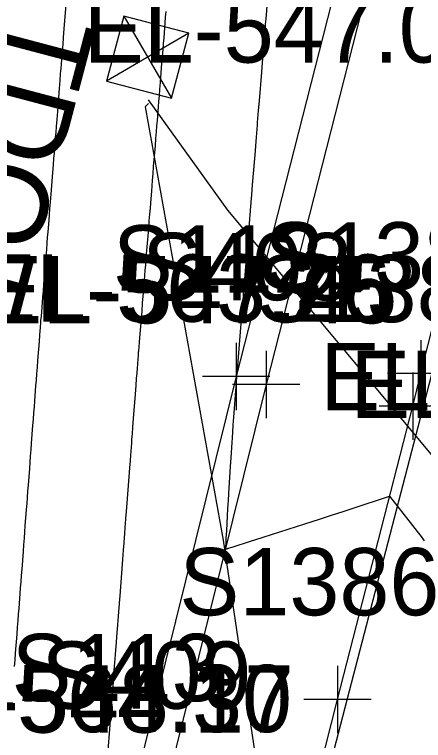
# Model space of a CAD drawing. Extents: x 1724534 to 1727318, y 657156 to 660047.
# Drawn here: x 1725485.54 to 1725509.87, y 659205.16 to 659248.32 of the extents above; entities that cross this region are included whole.
import ezdxf

# ---------------------------------------------------------------- set-up
doc = ezdxf.new("R2010")
doc.units = 0
for name, color, linetype in [('SURVEY - CONTOURS - Index with Text', 7, 'Continuous'), ('SURVEY - CONTOURS - Intermediate with optional Text', 7, 'Continuous'), ('SURVEY - DRAINAGE - Area Shapes', 7, 'Continuous'), ('SURVEY - DTM - Breaklines', 7, 'Continuous'), ('SURVEY - DTM - Breaklines - Points - Elevations', 7, 'Continuous'), ('SURVEY - DTM - Breaklines - Points - Locators', 7, 'Continuous'), ('SURVEY - DTM - Breaklines - Points - Numbers', 7, 'Continuous'), ('SURVEY - NON-TRANSPORTATION - Features - Points - Elevations', 7, 'Continuous'), ('SURVEY - TRANSPORTATION - Features', 7, 'Continuous'), ('SURVEY - TRANSPORTATION - Features - Points - Elevations', 7, 'Continuous'), ('SURVEY - TRANSPORTATION - Features - Points - Locators', 7, 'Continuous'), ('SURVEY - TRANSPORTATION - Features - Points - Numbers', 7, 'Continuous'), ('SURVEY - TRANSPORTATION - Roads', 7, 'Continuous'), ('SURVEY - TRANSPORTATION - Roads - Points - Locators', 7, 'Continuous'), ('SURVEY - TRANSPORTATION - Roads - Points - Numbers', 7, 'Continuous'), ('SURVEY - UTILITIES - Fiber Optic Cable (Underground) with Text', 7, 'Continuous'), ('SURVEY - UTILITIES - Poles and Miscellaneous - Points - Elevations', 7, 'Continuous'), ('SURVEY - UTILITIES - Poles and Miscellaneous with Text', 7, 'Continuous')]:
    doc.layers.add(name, color=color, linetype=linetype)

msp = doc.modelspace()

# ---------------------------------------------------------------- linework, layer by layer
at = {"layer": 'SURVEY - CONTOURS - Index with Text'}
msp.add_lwpolyline([(1725494.538, 659248.497), (1725494.512, 659248.158), (1725494.485, 659247.824), (1725494.416, 659246.94), (1725494.389, 659246.596), (1725494.36, 659246.229), (1725494.328, 659245.837), (1725494.295, 659245.422), (1725494.201, 659244.283), (1725494.168, 659243.872), (1725494.137, 659243.492), (1725494.109, 659243.143), (1725494.084, 659242.827), (1725494.021, 659242.024), (1725493.996, 659241.703), (1725493.967, 659241.343), (1725493.935, 659240.944), (1725493.899, 659240.506), (1725493.799, 659239.286), (1725493.764, 659238.852), (1725493.733, 659238.464), (1725493.705, 659238.124), (1725493.682, 659237.829), (1725493.625, 659237.107), (1725493.602, 659236.809), (1725493.573, 659236.457), (1725493.54, 659236.051), (1725493.503, 659235.59), (1725493.396, 659234.289), (1725493.359, 659233.832), (1725493.327, 659233.437), (1725493.3, 659233.104), (1725493.278, 659232.832), (1725493.228, 659232.191), (1725493.206, 659231.916), (1725493.178, 659231.574), (1725493.145, 659231.163), (1725493.106, 659230.683), (1725492.993, 659229.315), (1725492.956, 659228.865), (1725492.93, 659228.543), (1725492.914, 659228.348), (1725492.908, 659228.279), (1725492.907, 659228.267), (1725492.905, 659228.237), (1725492.899, 659228.155), (1725492.889, 659228.021), (1725492.875, 659227.837), (1725492.832, 659227.275), (1725492.813, 659227.023), (1725492.787, 659226.685), (1725492.755, 659226.264), (1725492.716, 659225.758), (1725492.605, 659224.297), (1725492.566, 659223.795), (1725492.535, 659223.385), (1725492.51, 659223.066), (1725492.493, 659222.839), (1725492.457, 659222.357), (1725492.439, 659222.127), (1725492.414, 659221.797), (1725492.381, 659221.368), (1725492.341, 659220.84), (1725492.223, 659219.3), (1725492.183, 659218.775), (1725492.151, 659218.358), (1725492.127, 659218.046), (1725492.111, 659217.842), (1725492.081, 659217.439), (1725492.065, 659217.231), (1725492.04, 659216.909), (1725492.007, 659216.472), (1725491.965, 659215.922), (1725491.841, 659214.302), (1725491.799, 659213.756), (1725491.766, 659213.331), (1725491.743, 659213.027), (1725491.729, 659212.845), (1725491.705, 659212.52), (1725491.69, 659212.334), (1725491.666, 659212.02), (1725491.632, 659211.576), (1725491.588, 659211.003), (1725491.458, 659209.305), (1725491.415, 659208.736), (1725491.382, 659208.304), (1725491.359, 659208.007), (1725491.347, 659207.847), (1725491.328, 659207.602), (1725491.315, 659207.438), (1725491.292, 659207.13), (1725491.257, 659206.679), (1725491.212, 659206.085), (1725491.076, 659204.308)], dxfattribs=at)
at = {"layer": 'SURVEY - CONTOURS - Intermediate with optional Text'}
for points in [[(1725488.595, 659248.917), (1725488.481, 659247.465), (1725488.441, 659246.961), (1725488.408, 659246.54), (1725488.381, 659246.202), (1725488.361, 659245.947), (1725488.314, 659245.376), (1725488.294, 659245.124), (1725488.268, 659244.798), (1725488.236, 659244.396), (1725488.198, 659243.92), (1725488.091, 659242.549), (1725488.053, 659242.069), (1725488.021, 659241.656), (1725487.993, 659241.31), (1725487.97, 659241.032), (1725487.917, 659240.378), (1725487.895, 659240.104), (1725487.868, 659239.769), (1725487.837, 659239.375), (1725487.801, 659238.922), (1725487.7, 659237.634), (1725487.664, 659237.176), (1725487.631, 659236.771), (1725487.603, 659236.418), (1725487.579, 659236.116), (1725487.518, 659235.381), (1725487.494, 659235.083), (1725487.467, 659234.741), (1725487.436, 659234.355), (1725487.402, 659233.925), (1725487.307, 659232.718), (1725487.273, 659232.284), (1725487.241, 659231.887), (1725487.212, 659231.528), (1725487.186, 659231.206), (1725487.12, 659230.397), (1725487.098, 659230.131), (1725487.082, 659229.937), (1725487.072, 659229.818), (1725487.068, 659229.772), (1725487.066, 659229.747), (1725487.062, 659229.686), (1725487.049, 659229.522), (1725487.029, 659229.255), (1725487.001, 659228.884), (1725486.916, 659227.759), (1725486.885, 659227.348), (1725486.855, 659226.958), (1725486.827, 659226.59), (1725486.8, 659226.242), (1725486.732, 659225.345), (1725486.705, 659225.001), (1725486.678, 659224.644), (1725486.65, 659224.272), (1725486.621, 659223.887), (1725486.541, 659222.842), (1725486.512, 659222.454), (1725486.483, 659222.071), (1725486.454, 659221.695), (1725486.426, 659221.325), (1725486.351, 659220.348), (1725486.323, 659219.982), (1725486.295, 659219.617), (1725486.267, 659219.253), (1725486.24, 659218.89), (1725486.167, 659217.925), (1725486.139, 659217.559), (1725486.11, 659217.184), (1725486.081, 659216.8), (1725486.051, 659216.408), (1725485.97, 659215.351), (1725485.94, 659214.962), (1725485.912, 659214.59), (1725485.885, 659214.233), (1725485.859, 659213.893), (1725485.791, 659213.007), (1725485.765, 659212.664), (1725485.737, 659212.296), (1725485.707, 659211.905), (1725485.676, 659211.49), (1725485.589, 659210.353), (1725485.557, 659209.943), (1725485.528, 659209.563)], [(1725500.563, 659249.061), (1725500.481, 659248.055), (1725500.456, 659247.74), (1725500.441, 659247.552), (1725500.405, 659247.093), (1725500.386, 659246.85), (1725500.376, 659246.73), (1725500.351, 659246.414), (1725500.337, 659246.231), (1725500.311, 659245.917), (1725500.275, 659245.472), (1725500.228, 659244.897), (1725500.089, 659243.191), (1725500.042, 659242.619), (1725499.983, 659241.891), (1725499.97, 659241.734), (1725499.952, 659241.498), (1725499.914, 659241.03), (1725499.828, 659239.981), (1725499.682, 659238.194), (1725499.634, 659237.6), (1725499.598, 659237.16), (1725499.574, 659236.872), (1725499.563, 659236.737), (1725499.551, 659236.581), (1725499.54, 659236.442), (1725499.515, 659236.143), (1725499.478, 659235.684), (1725499.427, 659235.064), (1725499.223, 659232.581), (1725499.187, 659232.133), (1725499.149, 659231.664), (1725499.116, 659231.27), (1725499.08, 659230.821), (1725499.029, 659230.204), (1725498.76, 659226.931), (1725498.755, 659226.862), (1725498.754, 659226.848), (1725498.753, 659226.837), (1725498.751, 659226.819), (1725498.75, 659226.801), (1725498.744, 659226.731), (1725498.73, 659226.534), (1725498.705, 659226.211), (1725498.569, 659224.393), (1725498.534, 659223.913), (1725498.504, 659223.5), (1725498.481, 659223.153), (1725498.463, 659222.872), (1725498.408, 659221.963), (1725498.392, 659221.71), (1725498.375, 659221.452), (1725498.307, 659220.484), (1725498.288, 659220.191), (1725498.266, 659219.839), (1725498.242, 659219.429), (1725498.216, 659218.96), (1725498.143, 659217.632), (1725498.119, 659217.196), (1725498.102, 659216.883), (1725498.092, 659216.693), (1725498.087, 659216.612), (1725498.087, 659216.606), (1725498.086, 659216.581), (1725498.083, 659216.535), (1725498.174, 659216.563), (1725498.196, 659216.57), (1725498.223, 659216.579), (1725498.254, 659216.589), (1725498.29, 659216.6), (1725498.392, 659216.633), (1725498.542, 659216.681), (1725499.511, 659216.991), (1725500.33, 659217.253), (1725502.813, 659218.047), (1725503.687, 659218.327), (1725504.448, 659218.572), (1725505.095, 659218.782), (1725505.628, 659218.957), (1725507.853, 659219.691), (1725509.218, 659217.939), (1725509.49, 659217.588), (1725509.721, 659217.286), (1725509.91, 659217.033)]]:
    msp.add_lwpolyline(points, dxfattribs=at)
at = {"layer": 'SURVEY - DRAINAGE - Area Shapes'}
msp.add_lwpolyline([(1725457.865, 659006.777), (1725413.857, 659016.262), (1725297.605, 659050.843), (1725314.042, 659296.608), (1725386.76, 659493.901), (1725483.401, 659755.229), (1725623.949, 659732.704), (1725676.22, 659724.326), (1725634.82, 659466.017), (1725543.324, 659353.721), (1725499.683, 659185.923), (1725479.088, 659106.738)], close=True, dxfattribs=at)
at = {"layer": 'SURVEY - DTM - Breaklines'}
msp.add_lwpolyline([(1725504.884, 659250.966), (1725498.725, 659226.793), (1725492.704, 659202.503), (1725486.609, 659178.27), (1725480.544, 659153.955), (1725474.624, 659129.616), (1725468.741, 659105.278), (1725462.975, 659080.964), (1725457.482, 659056.509), (1725452.226, 659031.922), (1725447.641, 659009.959), (1725446.425, 659003.851), (1725441.811, 658979.15), (1725437.527, 658954.376), (1725432.503, 658922.481), (1725434.197, 658921.722)], dxfattribs=at)
at = {"layer": 'SURVEY - DTM - Breaklines - Points - Locators'}
for p, q in [((1725498.725, 659228.793), (1725498.725, 659224.793)), ((1725500.725, 659226.793), (1725496.725, 659226.793))]:
    msp.add_line(p, q, dxfattribs=at)
at = {"layer": 'SURVEY - TRANSPORTATION - Features'}
msp.add_lwpolyline([(1725506.673, 659250.514), (1725500.512, 659226.334), (1725494.493, 659202.049), (1725488.389, 659177.819), (1725482.327, 659153.516), (1725476.395, 659129.191), (1725470.514, 659104.862), (1725464.748, 659080.55), (1725459.259, 659056.109), (1725454.008, 659031.549), (1725449.429, 659009.612), (1725448.213, 659003.504), (1725443.603, 658978.829), (1725439.325, 658954.082), (1725434.304, 658922.209), (1725434.197, 658921.722)], dxfattribs=at)
at = {"layer": 'SURVEY - TRANSPORTATION - Features - Points - Locators'}
for p, q in [((1725500.512, 659228.334), (1725500.512, 659224.334)), ((1725502.512, 659226.334), (1725498.512, 659226.334))]:
    msp.add_line(p, q, dxfattribs=at)
at = {"layer": 'SURVEY - TRANSPORTATION - Roads'}
for points in [[(1725509.717, 659226.971), (1725517.054, 659256.051)], [(1725445.023, 658936.389), (1725447.926, 658954.139), (1725448.261, 658956.109), (1725453.558, 658985.616), (1725453.93, 658987.58), (1725458.117, 659009.159), (1725458.517, 659011.117), (1725466.292, 659048.286), (1725466.718, 659050.238), (1725471.114, 659069.737), (1725478.393, 659100.872), (1725479.306, 659104.764), (1725484.9, 659128.087), (1725485.373, 659130.029), (1725489.666, 659147.5), (1725494.922, 659168.852), (1725495.411, 659170.791), (1725504.745, 659207.606), (1725509.226, 659225.033), (1725509.717, 659226.971)]]:
    msp.add_lwpolyline(points, dxfattribs=at)
at = {"layer": 'SURVEY - TRANSPORTATION - Roads - Points - Locators'}
for p, q in [((1725509.717, 659228.971), (1725509.717, 659224.971)), ((1725511.717, 659226.971), (1725507.717, 659226.971)), ((1725509.226, 659227.033), (1725509.226, 659223.033)), ((1725511.226, 659225.033), (1725507.226, 659225.033)), ((1725504.745, 659209.606), (1725504.745, 659205.606)), ((1725506.745, 659207.606), (1725502.745, 659207.606))]:
    msp.add_line(p, q, dxfattribs=at)
at = {"layer": 'SURVEY - UTILITIES - Fiber Optic Cable (Underground) with Text'}
for points in [[(1725493.494, 659243.256), (1725498.207, 659236.692), (1725524.4, 659205.275)], [(1725493.518, 659243.033), (1725493.322, 659242.827), (1725497.949, 659217.072), (1725500.753, 659198.279), (1725509.549, 659151.809), (1725515.229, 659134.254)]]:
    msp.add_lwpolyline(points, dxfattribs=at)
at = {"layer": 'SURVEY - UTILITIES - Poles and Miscellaneous with Text'}
for p, q in [((1725492.039, 659248.231), (1725494.885, 659243.343)), ((1725495.906, 659247.21), (1725491.018, 659244.364)), ((1725493.462, 659245.787), (1725493.462, 659245.787))]:
    msp.add_line(p, q, dxfattribs=at)
msp.add_lwpolyline([(1725495.906, 659247.21), (1725492.039, 659248.231), (1725491.018, 659244.364), (1725494.885, 659243.343), (1725495.906, 659247.21)], dxfattribs=at)

# ---------------------------------------------------------------- texts
at = {"layer": 'SURVEY - DTM - Breaklines - Points - Elevations'}
for s, p in [('EL-563.26', (1725483.26, 659230.056)), ('EL-544.00', (1725503.725, 659224.793)), ('EL-564.30', (1725477.366, 659205.66))]:
    msp.add_text(s, height=4, dxfattribs=at).set_placement(p)
at = {"layer": 'SURVEY - DTM - Breaklines - Points - Numbers'}
for s, p in [('S112', (1725491.389, 659231.793)), ('S113', (1725485.368, 659207.503))]:
    msp.add_text(s, height=4, dxfattribs=at).set_placement(p)
at = {"layer": 'SURVEY - NON-TRANSPORTATION - Features - Points - Elevations'}
for s, p in [('EL-547.45', (1725483.626, 659229.962)), ('EL-548.17', (1725477.478, 659205.631))]:
    msp.add_text(s, height=4, dxfattribs=at).set_placement(p)
at = {"layer": 'SURVEY - TRANSPORTATION - Features - Points - Elevations'}
msp.add_text('EL-543.70', height=4, dxfattribs=at).set_placement((1725505.512, 659224.334))
at = {"layer": 'SURVEY - TRANSPORTATION - Features - Points - Numbers'}
for s, p in [('S408', (1725493.129, 659231.334)), ('S409', (1725487.141, 659207.049))]:
    msp.add_text(s, height=4, dxfattribs=at).set_placement(p)
at = {"layer": 'SURVEY - TRANSPORTATION - Roads - Points - Numbers'}
for s, p in [('S1388', (1725500.382, 659231.971)), ('S1387', (1725499.938, 659230.033)), ('S1386', (1725495.347, 659212.606))]:
    msp.add_text(s, height=4, dxfattribs=at).set_placement(p)
at = {"layer": 'SURVEY - UTILITIES - Poles and Miscellaneous - Points - Elevations'}
msp.add_text('EL-547.04', height=4, dxfattribs=at).set_placement((1725489.663, 659245.461))
at = {"layer": 'SURVEY - UTILITIES - Poles and Miscellaneous with Text'}
msp.add_text('TDOT ITS', height=5, rotation=255.2107, dxfattribs=at).set_placement((1725485.536, 659248.835))

doc.saveas('drawing.dxf')
